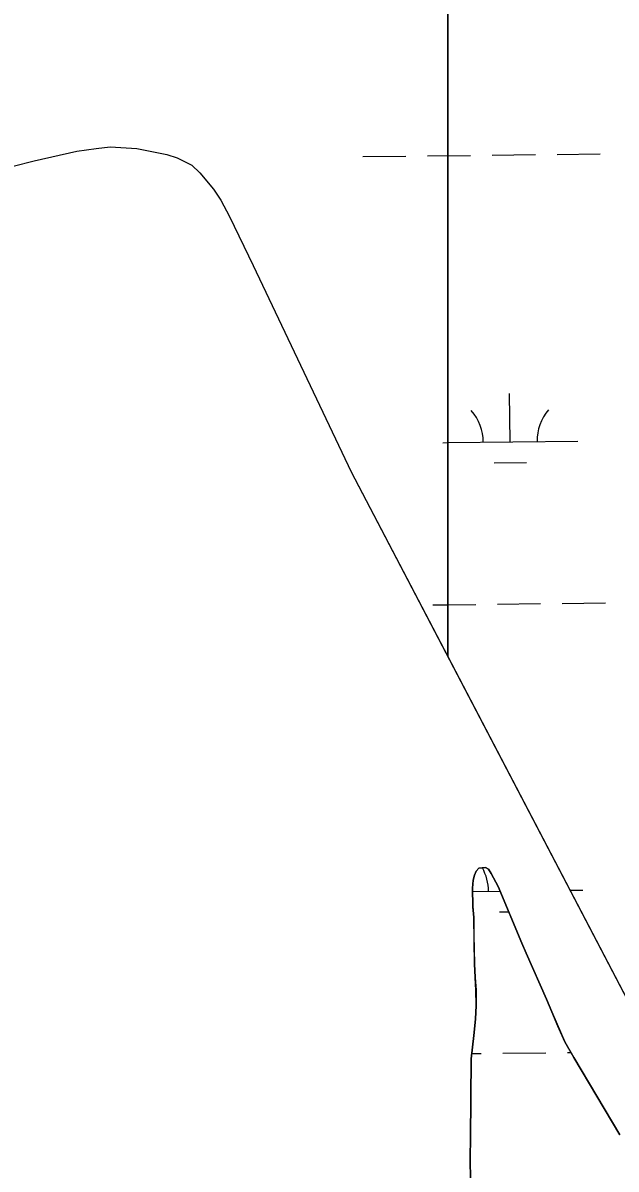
# Model space of a CAD drawing. Extents: x 3684037 to 3722149, y 433263 to 459021.
# Drawn here: x 3712479 to 3712918, y 449351 to 450201 of the extents above; entities that cross this region are included whole.
import ezdxf

# ---------------------------------------------------------------- set-up
doc = ezdxf.new("R2010")
doc.units = 0
doc.layers.add('V-TOPO-SHOR', color=7, linetype='Continuous')
doc.layers.add('V-WETL-SWMP', color=7, linetype='Continuous')

msp = doc.modelspace()

# ---------------------------------------------------------------- linework, layer by layer
at = {"layer": 'V-TOPO-SHOR'}
for points in [[(3712455.45, 450090.52), (3712486.94, 450098.34), (3712518.42, 450105.6), (3712532.87, 450107.69), (3712543.07, 450108.7), (3712562.85, 450107.61), (3712585.14, 450103.1), (3712592.75, 450100.74), (3712603.72, 450095.24), (3712609.59, 450089.51), (3712613.49, 450084.94), (3712619.63, 450077.51), (3712625.18, 450069.24), (3712631.54, 450057.28), (3712649.21, 450020.86), (3712721.76, 449868.1), (3713080.91, 449181.54)], [(3712920.83, 449376.73), (3712886.66, 449434.22), (3712880.09, 449445.85), (3712874.95, 449457.46), (3712870.34, 449467.97), (3712866.5, 449477.47), (3712851.51, 449511.53), (3712848.08, 449518.83), (3712830.66, 449560.95), (3712825.49, 449570.47), (3712823.44, 449573.57), (3712821.37, 449574.92), (3712816.41, 449574.32), (3712814.29, 449572.14), (3712813.05, 449569.19), (3712812.23, 449565.46), (3712811.72, 449559.52), (3712811.89, 449545.89), (3712812.56, 449537.74), (3712812.73, 449524.76), (3712812.94, 449514.08), (3712813.14, 449503.63), (3712813.56, 449493.29), (3712814.23, 449484.15), (3712814.31, 449472.71), (3712813.96, 449462.6), (3712812.5, 449450.52), (3712810.75, 449433.16), (3712810.04, 449374.43), (3712809.98, 449360.02), (3712810.21, 449342.21)]]:
    msp.add_lwpolyline(points, dxfattribs=at)
at = {"layer": 'V-WETL-SWMP'}
for p, q in [((3712826.24, 450102.66), (3712858.24, 450103.03)), ((3712874.24, 450103.22), (3712906.24, 450103.59)), ((3712730.25, 450101.54), (3712762.25, 450101.91)), ((3712778.24, 450102.1), (3712793.4, 450102.28)), ((3712793.4, 450102.27), (3712810.24, 450102.47)), ((3712839.56, 449890.19), (3712839.14, 449926.19)), ((3712793.4, 449889.66), (3712889.56, 449890.78)), ((3712789.56, 449889.61), (3712793.4, 449889.66)), ((3712827.74, 449874.62), (3712851.74, 449874.9)), ((3712782.12, 449769.45), (3712793.4, 449769.58)), ((3712793.4, 449769.58), (3712814.11, 449769.82)), ((3712830.11, 449770), (3712862.11, 449770.38)), ((3712878.11, 449770.56), (3712910.11, 449770.94)), ((3712811.75, 449557.17), (3712832.12, 449557.41)), ((3712883.98, 449558.01), (3712893.43, 449558.12)), ((3712831.61, 449541.97), (3712838.47, 449542.05)), ((3712811.15, 449437.09), (3712817.99, 449437.17)), ((3712833.98, 449437.35), (3712865.98, 449437.72)), ((3712881.98, 449437.91), (3712884.56, 449437.94))]:
    msp.add_line(p, q, dxfattribs=at)
for points in [[(3712455.45, 450090.52), (3712486.94, 450098.34), (3712518.42, 450105.6), (3712532.87, 450107.69), (3712543.07, 450108.7), (3712562.85, 450107.61), (3712585.14, 450103.1), (3712592.75, 450100.74), (3712603.72, 450095.24), (3712609.59, 450089.51), (3712619.63, 450077.51), (3712625.18, 450069.24), (3712631.55, 450057.28), (3712649.21, 450020.86), (3712721.76, 449868.1), (3712793.4, 449731.16), (3712793.4, 450381.15)], [(3712793.4, 450381.15), (3712793.4, 449731.16), (3713080.91, 449181.55)], [(3712810.21, 449342.2), (3712809.98, 449360.03), (3712810.04, 449374.43), (3712810.75, 449433.16), (3712812.5, 449450.52), (3712813.96, 449462.6), (3712814.31, 449472.71), (3712814.22, 449484.15), (3712813.56, 449493.29), (3712813.14, 449503.63), (3712812.56, 449537.74), (3712811.89, 449545.88), (3712811.72, 449559.52), (3712812.23, 449565.46), (3712813.05, 449569.19), (3712814.29, 449572.14), (3712816.41, 449574.32), (3712821.37, 449574.92), (3712823.44, 449573.57), (3712825.49, 449570.47), (3712830.66, 449560.95), (3712848.08, 449518.83), (3712851.51, 449511.53), (3712866.5, 449477.47), (3712870.34, 449467.97), (3712880.09, 449445.85), (3712886.66, 449434.22), (3712920.83, 449376.73)]]:
    msp.add_lwpolyline(points, dxfattribs=at)
for centre, start, end in [((3712784.31, 449890.03), 359.89487, 41.43853), ((3712894.79, 449891.31), 139.89486, 181.43852), ((3712788.19, 449557.37), 359.89487, 29.29789)]:
    msp.add_arc(centre, 35.25, start, end, dxfattribs=at)

doc.saveas('drawing.dxf')
